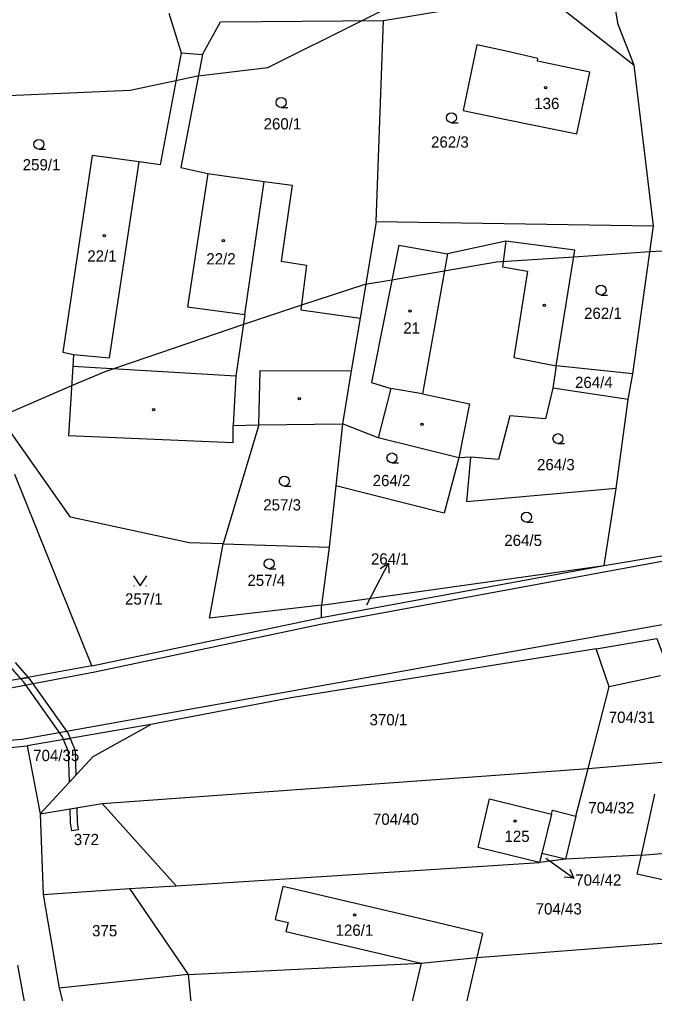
# Model space of a CAD drawing. Extents: x -747333 to -745433, y -1133152 to -1130600.
# Drawn here: x -746332.5 to -746236.7, y -1132365.2 to -1132218.2 of the extents above; entities that cross this region are included whole.
import ezdxf

# ---------------------------------------------------------------- set-up
doc = ezdxf.new("R2010")
doc.units = 0
for name, color, linetype in [('Vrstva 1', 7, 'Continuous'), ('Vrstva 16', 7, 'Continuous'), ('Vrstva 18', 7, 'Continuous'), ('Vrstva 19', 7, 'Continuous'), ('Vrstva 25', 7, 'Continuous'), ('Vrstva 3', 7, 'Continuous'), ('Vrstva 30', 7, 'Continuous'), ('Vrstva 37', 7, 'Continuous'), ('Vrstva 4', 7, 'Continuous'), ('Vrstva 52', 7, 'Continuous'), ('Vrstva 6', 7, 'Continuous')]:
    doc.layers.add(name, color=color, linetype=linetype)

msp = doc.modelspace()

# ---------------------------------------------------------------- linework, layer by layer
at = {"layer": 'Vrstva 1'}
msp.add_line((-746286.89, -1132306.6), (-746244.25, -1132300.62), dxfattribs=at)
for points in [[(-746242.13, -1132218.98), (-746247.56, -1132187.7)], [(-746277.54, -1132218.41), (-746261.41, -1132215.72)], [(-746309.97, -1132217.3), (-746308.1, -1132223.28)], [(-746250.79, -1132216.43), (-746239.72, -1132225.13)], [(-746304.89, -1132223.54), (-746302.15, -1132218.58)], [(-746302.15, -1132218.58), (-746277.54, -1132218.41)], [(-746278.68, -1132248.7), (-746277.54, -1132218.41)], [(-746239.72, -1132225.13), (-746242.13, -1132218.98)], [(-746308.1, -1132223.28), (-746311.26, -1132240.14)], [(-746308.1, -1132223.28), (-746304.89, -1132223.54)], [(-746263.45, -1132222.08), (-746265.54, -1132231.97)], [(-746259.05, -1132223), (-746263.45, -1132222.08)], [(-746254.26, -1132224.12), (-746259.05, -1132223)], [(-746304.89, -1132223.54), (-746308.13, -1132240.56)], [(-746254.34, -1132224.51), (-746254.26, -1132224.12)], [(-746246.42, -1132226.19), (-746254.34, -1132224.51)], [(-746248.37, -1132235.5), (-746246.42, -1132226.19)], [(-746236.8, -1132249.39), (-746239.72, -1132225.13)], [(-746265.54, -1132231.97), (-746259.04, -1132233.31)], [(-746259.04, -1132233.31), (-746248.37, -1132235.5)], [(-746321.52, -1132238.77), (-746325.97, -1132268.44)], [(-746314.42, -1132239.71), (-746321.52, -1132238.77)], [(-746311.26, -1132240.14), (-746314.42, -1132239.71)], [(-746308.13, -1132240.56), (-746304.05, -1132241.46)], [(-746304.05, -1132241.46), (-746307.11, -1132261.61)], [(-746304.05, -1132241.46), (-746295.57, -1132242.7)], [(-746295.57, -1132242.7), (-746291.36, -1132243.25)], [(-746291.36, -1132243.25), (-746293, -1132254.68)], [(-746278.68, -1132248.7), (-746281.1, -1132263.3)], [(-746278.68, -1132248.7), (-746236.8, -1132249.39)], [(-746239.94, -1132271.7), (-746236.8, -1132249.39)], [(-746275.26, -1132252.29), (-746279.36, -1132272.99)], [(-746275.26, -1132252.29), (-746267.9, -1132253.57)], [(-746259.09, -1132251.69), (-746267.9, -1132253.57)], [(-746248.66, -1132253.06), (-746259.09, -1132251.69)], [(-746251.48, -1132270.51), (-746248.66, -1132253.06)], [(-746293, -1132254.68), (-746289.16, -1132255.28)], [(-746289.16, -1132255.28), (-746290.01, -1132262.04)], [(-746307.11, -1132261.61), (-746298.48, -1132262.72)], [(-746298.48, -1132262.72), (-746299.84, -1132272.04)], [(-746290.01, -1132262.04), (-746281.1, -1132263.3)], [(-746281.1, -1132263.3), (-746282.42, -1132271.26)], [(-746325.97, -1132268.44), (-746324.34, -1132268.79)], [(-746324.34, -1132268.79), (-746324.45, -1132270.59)], [(-746324.45, -1132270.59), (-746325.11, -1132281.02)], [(-746282.42, -1132271.26), (-746283.73, -1132279.22)], [(-746251.48, -1132270.51), (-746252, -1132273.84)], [(-746239.94, -1132271.7), (-746251.48, -1132270.51)], [(-746240.62, -1132275.55), (-746239.94, -1132271.7)], [(-746299.84, -1132272.04), (-746300.23, -1132279.48)], [(-746279.36, -1132272.99), (-746276.45, -1132273.93)], [(-746276.45, -1132273.93), (-746278.34, -1132281.37)], [(-746252, -1132273.84), (-746253.11, -1132278.46)], [(-746240.62, -1132275.55), (-746252, -1132273.84)], [(-746242.47, -1132288.99), (-746240.62, -1132275.55)], [(-746258.5, -1132278.03), (-746260.21, -1132284.62)], [(-746253.11, -1132278.46), (-746258.5, -1132278.03)], [(-746324.77, -1132293.34), (-746334.69, -1132279.22)], [(-746296.38, -1132279.4), (-746301.77, -1132297.36)], [(-746300.23, -1132279.48), (-746296.38, -1132279.4)], [(-746300.23, -1132282.05), (-746300.23, -1132279.48)], [(-746296.38, -1132279.4), (-746283.73, -1132279.22)], [(-746283.73, -1132279.22), (-746284.76, -1132288.58)], [(-746278.34, -1132281.37), (-746283.73, -1132279.22)], [(-746325.11, -1132281.02), (-746300.23, -1132282.05)], [(-746266.19, -1132284.36), (-746278.34, -1132281.37)], [(-746266.19, -1132284.36), (-746268.42, -1132292.74)], [(-746264.4, -1132284.28), (-746266.19, -1132284.36)], [(-746265, -1132291.03), (-746264.4, -1132284.28)], [(-746260.21, -1132284.62), (-746264.4, -1132284.28)], [(-746321.59, -1132315.77), (-746333.21, -1132286.86)], [(-746284.76, -1132288.58), (-746285.78, -1132297.87)], [(-746268.42, -1132292.74), (-746284.76, -1132288.58)], [(-746242.47, -1132288.99), (-746265, -1132291.03)], [(-746244.25, -1132300.62), (-746242.47, -1132288.99)], [(-746306.9, -1132297.19), (-746324.77, -1132293.34)], [(-746301.77, -1132297.36), (-746306.9, -1132297.19)], [(-746303.82, -1132308.56), (-746301.77, -1132297.36)], [(-746301.77, -1132297.36), (-746285.78, -1132297.87)], [(-746285.78, -1132297.87), (-746286.89, -1132306.6)], [(-746244.25, -1132300.62), (-746234.67, -1132298.99)], [(-746286.89, -1132308.48), (-746244.25, -1132300.62)], [(-746286.89, -1132306.6), (-746303.82, -1132308.56)], [(-746286.89, -1132308.48), (-746286.89, -1132306.6)], [(-746321.59, -1132315.77), (-746286.89, -1132308.48)], [(-746245.46, -1132313.16), (-746236.32, -1132311.64)], [(-746245.46, -1132313.16), (-746291.48, -1132320.59)], [(-746243.49, -1132318.9), (-746245.46, -1132313.16)], [(-746321.59, -1132315.77), (-746338.75, -1132318.87)], [(-746246.67, -1132331.25), (-746243.49, -1132318.9)], [(-746291.48, -1132320.59), (-746312.67, -1132324.59)], [(-746312.67, -1132324.59), (-746331.35, -1132327.82)], [(-746338.47, -1132328.52), (-746331.35, -1132327.82)], [(-746331.35, -1132327.82), (-746329.35, -1132338.1)], [(-746246.67, -1132331.25), (-746235.51, -1132330.26)], [(-746248.52, -1132338.41), (-746246.67, -1132331.25)], [(-746263.26, -1132343.18), (-746261.58, -1132335.81)], [(-746261.58, -1132335.81), (-746252.22, -1132338.13)], [(-746238.64, -1132344.33), (-746236.59, -1132335.09)], [(-746252.22, -1132338.13), (-746252.07, -1132337.54)], [(-746252.07, -1132337.54), (-746248.52, -1132338.41)], [(-746329.35, -1132338.1), (-746328.92, -1132350.23)], [(-746248.52, -1132338.41), (-746250.11, -1132344.94)], [(-746238.64, -1132344.33), (-746207.53, -1132341.69)], [(-746254, -1132345.44), (-746263.26, -1132343.18)], [(-746253.67, -1132344.08), (-746254, -1132345.44)], [(-746250.11, -1132344.94), (-746253.67, -1132344.08)], [(-746238.64, -1132344.33), (-746250.11, -1132344.94)], [(-746239.28, -1132347.2), (-746238.64, -1132344.33)], [(-746203.77, -1132355.1), (-746239.28, -1132347.2)], [(-746292.74, -1132349.05), (-746293.9, -1132354.01)], [(-746290.8, -1132349.51), (-746292.74, -1132349.05)], [(-746270.39, -1132354.29), (-746290.8, -1132349.51)], [(-746328.92, -1132350.23), (-746326.5, -1132364.37)], [(-746293.9, -1132354.01), (-746291.96, -1132354.46)], [(-746291.96, -1132354.46), (-746292.28, -1132355.82)], [(-746262.61, -1132356.11), (-746270.39, -1132354.29)], [(-746292.28, -1132355.82), (-746271.87, -1132360.61)], [(-746262.61, -1132356.11), (-746263.46, -1132359.74)], [(-746271.87, -1132360.61), (-746263.46, -1132359.74)], [(-746263.46, -1132359.74), (-746266.76, -1132373.85)], [(-746329.31, -1132379.55), (-746332.76, -1132360.93)], [(-746271.87, -1132360.61), (-746275.09, -1132374.32)], [(-746326.5, -1132364.37), (-746323.35, -1132376.78)]]:
    msp.add_lwpolyline(points, dxfattribs=at)
at = {"layer": 'Vrstva 16'}
for p, q in [((-746278.084205, -1132301.065483), (-746276.823303, -1132300.251464)), ((-746249.434897, -1132346.423275), (-746248.809983, -1132347.787819))]:
    msp.add_line(p, q, dxfattribs=at)
for points in [[(-746278.65, -1132303.81), (-746276.823303, -1132300.251464), (-746276.749754, -1132301.750494)], [(-746280.07, -1132306.57), (-746278.65, -1132303.81)], [(-746253.08, -1132344.75), (-746252.07, -1132345.47)], [(-746252.07, -1132345.47), (-746248.809983, -1132347.787819), (-746250.304079, -1132347.645781)]]:
    msp.add_lwpolyline(points, dxfattribs=at)
at = {"layer": 'Vrstva 25'}
for p, q in [((-746293, -1132231.5), (-746292, -1132231.5)), ((-746267.3, -1132233.81), (-746266.3, -1132233.81)), ((-746329.56, -1132237.82), (-746328.56, -1132237.82)), ((-746244.73, -1132259.81), (-746243.73, -1132259.81)), ((-746251.23, -1132282.22), (-746250.23, -1132282.22)), ((-746276.28, -1132285.13), (-746275.28, -1132285.13)), ((-746292.53, -1132288.63), (-746291.53, -1132288.63)), ((-746255.98, -1132294.06), (-746254.98, -1132294.06)), ((-746294.8, -1132301.09), (-746293.8, -1132301.09)), ((-746315.21, -1132303.66), (-746315.11, -1132303.66)), ((-746313.41, -1132303.66), (-746313.31, -1132303.66))]:
    msp.add_line(p, q, dxfattribs=at)
msp.add_lwpolyline([(-746315.26, -1132302.16), (-746314.26, -1132303.66), (-746313.26, -1132302.16)], dxfattribs=at)
for centre, radius in [((-746253.1, -1132228.5), 0.174503), ((-746293, -1132230.75), 0.75), ((-746267.3, -1132233.06), 0.75), ((-746329.56, -1132237.07), 0.75), ((-746319.68, -1132250.83), 0.174503), ((-746301.73, -1132251.6), 0.174503), ((-746244.73, -1132259.06), 0.75), ((-746253.28, -1132261.35), 0.174503), ((-746273.55, -1132262.21), 0.174503), ((-746290.27, -1132275.46), 0.174503), ((-746312.24, -1132277.09), 0.174503), ((-746271.75, -1132279.32), 0.174503), ((-746251.23, -1132281.47), 0.75), ((-746276.28, -1132284.38), 0.75), ((-746292.53, -1132287.88), 0.75), ((-746255.98, -1132293.31), 0.75), ((-746294.8, -1132300.34), 0.75), ((-746257.69, -1132339.14), 0.174503), ((-746281.93, -1132353.34), 0.174503)]:
    msp.add_circle(centre, radius, dxfattribs=at)
at = {"layer": 'Vrstva 3'}
for points in [[(-746263.45, -1132222.08), (-746265.54, -1132231.97)], [(-746259.05, -1132223), (-746263.45, -1132222.08)], [(-746254.26, -1132224.12), (-746259.05, -1132223)], [(-746254.34, -1132224.51), (-746254.26, -1132224.12)], [(-746246.42, -1132226.19), (-746254.34, -1132224.51)], [(-746248.37, -1132235.5), (-746246.42, -1132226.19)], [(-746265.54, -1132231.97), (-746259.04, -1132233.31)], [(-746259.04, -1132233.31), (-746248.37, -1132235.5)], [(-746321.52, -1132238.77), (-746325.97, -1132268.44)], [(-746314.42, -1132239.71), (-746321.52, -1132238.77)], [(-746318.91, -1132269.3), (-746314.42, -1132239.71)], [(-746304.05, -1132241.46), (-746307.11, -1132261.61)], [(-746304.05, -1132241.46), (-746295.57, -1132242.7)], [(-746298.48, -1132262.72), (-746295.57, -1132242.7)], [(-746275.26, -1132252.29), (-746279.36, -1132272.99)], [(-746275.26, -1132252.29), (-746267.9, -1132253.57)], [(-746267.9, -1132253.57), (-746271.66, -1132274.7)], [(-746307.11, -1132261.61), (-746298.48, -1132262.72)], [(-746325.97, -1132268.44), (-746324.34, -1132268.79)], [(-746324.34, -1132268.79), (-746318.91, -1132269.3)], [(-746279.36, -1132272.99), (-746276.45, -1132273.93)], [(-746271.66, -1132274.7), (-746276.45, -1132273.93)], [(-746263.26, -1132343.18), (-746261.58, -1132335.81)], [(-746261.58, -1132335.81), (-746252.22, -1132338.13)], [(-746238.64, -1132344.33), (-746236.59, -1132335.09)], [(-746252.22, -1132338.13), (-746253.67, -1132344.08)], [(-746254, -1132345.44), (-746263.26, -1132343.18)], [(-746253.67, -1132344.08), (-746254, -1132345.44)], [(-746239.28, -1132347.2), (-746238.64, -1132344.33)], [(-746203.77, -1132355.1), (-746239.28, -1132347.2)], [(-746292.74, -1132349.05), (-746293.9, -1132354.01)], [(-746290.8, -1132349.51), (-746292.74, -1132349.05)], [(-746270.39, -1132354.29), (-746290.8, -1132349.51)], [(-746293.9, -1132354.01), (-746291.96, -1132354.46)], [(-746291.96, -1132354.46), (-746292.28, -1132355.82)], [(-746262.61, -1132356.11), (-746270.39, -1132354.29)], [(-746292.28, -1132355.82), (-746271.87, -1132360.61)], [(-746262.61, -1132356.11), (-746263.46, -1132359.74)], [(-746263.46, -1132359.74), (-746266.76, -1132373.85)], [(-746271.87, -1132360.61), (-746275.09, -1132374.32)]]:
    msp.add_lwpolyline(points, dxfattribs=at)
at = {"layer": 'Vrstva 30'}
msp.add_line((-746235.74, -1132317.28), (-746243.49, -1132318.9), dxfattribs=at)
for points in [[(-746243.49, -1132318.9), (-746245.46, -1132313.16), (-746236.32, -1132311.64), (-746234.16, -1132317.42)], [(-746333.12, -1132315.23), (-746331.16, -1132317.5)], [(-746332.3, -1132317.71), (-746333.8, -1132315.97)], [(-746331.16, -1132317.5), (-746332.3, -1132317.71)], [(-746332.3, -1132317.71), (-746331.16, -1132317.5)], [(-746331.85, -1132318.23), (-746332.3, -1132317.71)], [(-746326.02, -1132326.44), (-746331.85, -1132318.23)], [(-746331.16, -1132317.5), (-746331.07, -1132317.61)], [(-746331.07, -1132317.61), (-746325.14, -1132325.94)], [(-746325.14, -1132325.94), (-746324.83, -1132326.69)], [(-746325.84, -1132326.87), (-746326.02, -1132326.44)], [(-746325.84, -1132326.87), (-746324.83, -1132326.69)], [(-746324.83, -1132326.69), (-746325.84, -1132326.87)], [(-746325.09, -1132328.7), (-746325.84, -1132326.87)], [(-746324.83, -1132326.69), (-746324.09, -1132328.5)], [(-746324.96, -1132333.31), (-746325.09, -1132328.7)], [(-746324.09, -1132328.5), (-746323.99, -1132332.25)], [(-746323.99, -1132332.25), (-746324.96, -1132333.31)], [(-746324.85, -1132337.33), (-746323.85, -1132337.16)], [(-746324.79, -1132339.42), (-746324.85, -1132337.33)], [(-746323.85, -1132337.16), (-746323.79, -1132339.3)], [(-746323.79, -1132339.3), (-746323.61, -1132340.49)], [(-746324.6, -1132340.64), (-746324.79, -1132339.42)], [(-746323.61, -1132340.49), (-746324.6, -1132340.64)]]:
    msp.add_lwpolyline(points, dxfattribs=at)
at = {"layer": 'Vrstva 37'}
for centre in [(-746253.1, -1132228.5), (-746319.68, -1132250.83), (-746301.73, -1132251.6), (-746273.55, -1132262.21), (-746257.69, -1132339.14)]:
    msp.add_circle(centre, 0.174503, dxfattribs=at)
at = {"layer": 'Vrstva 4'}
for points in [[(-746318.91, -1132269.3), (-746314.42, -1132239.71)], [(-746298.48, -1132262.72), (-746295.57, -1132242.7)], [(-746259.09, -1132251.69), (-746259.61, -1132255.54)], [(-746267.9, -1132253.57), (-746271.66, -1132274.7)], [(-746259.61, -1132255.54), (-746255.84, -1132256.22)], [(-746255.84, -1132256.22), (-746257.9, -1132269.22)], [(-746324.34, -1132268.79), (-746318.91, -1132269.3)], [(-746257.9, -1132269.22), (-746251.48, -1132270.51)], [(-746299.84, -1132272.04), (-746324.45, -1132270.59)], [(-746296.38, -1132279.4), (-746296.17, -1132271.19)], [(-746296.17, -1132271.19), (-746282.42, -1132271.26)], [(-746271.66, -1132274.7), (-746276.45, -1132273.93)], [(-746271.66, -1132274.7), (-746264.57, -1132276.24)], [(-746264.57, -1132276.24), (-746266.19, -1132284.36)], [(-746193.54, -1132292.28), (-746287.05, -1132309.52)], [(-746332.14, -1132326.83), (-746231.85, -1132308.88)], [(-746287.05, -1132309.52), (-746321.12, -1132316.7)], [(-746321.12, -1132316.7), (-746338.63, -1132320.01)], [(-746395.58, -1132331.79), (-746332.14, -1132326.83)], [(-746252.22, -1132338.13), (-746253.67, -1132344.08)]]:
    msp.add_lwpolyline(points, dxfattribs=at)
at = {"layer": 'Vrstva 52'}
for points in [[(-746475.76, -1132213.59), (-746445.5, -1132221.62), (-746443.65, -1132221.91), (-746428.29, -1132224.24), (-746409.37, -1132227.12), (-746409.22, -1132227.11), (-746405.56, -1132226.75), (-746401.18, -1132227.01), (-746379.85, -1132228.29), (-746365.68, -1132229.14), (-746363.88, -1132229.25), (-746356.86, -1132229.55), (-746344.79, -1132230.07), (-746343.44, -1132230.12), (-746315.81, -1132228.88), (-746308.88, -1132227.43), (-746305.62, -1132226.75), (-746305.5, -1132226.74), (-746295, -1132225.5), (-746280.9, -1132218.43), (-746266.06, -1132211)], [(-746234.56, -1132253.13), (-746237.35, -1132253.31), (-746248.83, -1132254.09), (-746260.5, -1132254.87), (-746276.3, -1132257.54), (-746280.26, -1132258.21), (-746280.5, -1132258.25), (-746289.92, -1132261.35), (-746298.38, -1132264.13), (-746298.7, -1132264.24), (-746319.63, -1132271.37), (-746324.64, -1132273.53), (-746334.94, -1132277.97), (-746343.44, -1132281.63), (-746345.78, -1132282.37), (-746359.29, -1132286.66), (-746369, -1132289.75), (-746372.42, -1132290.61), (-746372.39, -1132291.44), (-746372.73, -1132290.68), (-746376.91, -1132291.73), (-746384.67, -1132293.68), (-746405.94, -1132299)]]:
    msp.add_lwpolyline(points, dxfattribs=at)
at = {"layer": 'Vrstva 6'}
for points in [[(-746321.38, -1132329.41), (-746312.67, -1132324.59)], [(-746329.35, -1132338.1), (-746321.38, -1132329.41)], [(-746320.03, -1132336.5), (-746246.67, -1132331.25)], [(-746329.35, -1132338.1), (-746320.03, -1132336.5)], [(-746308.82, -1132348.93), (-746320.03, -1132336.5)], [(-746250.11, -1132344.94), (-746254, -1132345.44)], [(-746308.82, -1132348.93), (-746254, -1132345.44)], [(-746328.92, -1132350.23), (-746315.89, -1132349.36)], [(-746315.89, -1132349.36), (-746308.82, -1132348.93)], [(-746315.89, -1132349.36), (-746307.02, -1132362.33)], [(-746263.46, -1132359.74), (-746203.77, -1132355.1)], [(-746307.02, -1132362.33), (-746271.87, -1132360.61)], [(-746307.02, -1132362.33), (-746326.5, -1132364.37)], [(-746307.02, -1132362.33), (-746305.8, -1132375.28)]]:
    msp.add_lwpolyline(points, dxfattribs=at)

# ---------------------------------------------------------------- texts
at = {"layer": 'Vrstva 16'}
for s, p in [('264/1', (-746279.451385, -1132300.47)), ('704/42', (-746248.62, -1132348.91))]:
    msp.add_text(s, height=1.7, dxfattribs=at).set_placement(p)
at = {"layer": 'Vrstva 18'}
for s, height, p in [('260/1', 1.7, (-746295.65, -1132234.83)), ('262/3', 1.7, (-746270.38, -1132237.57)), ('259/1', 1.7, (-746332, -1132241)), ('262/1', 1.7, (-746247.29, -1132263.41)), ('264/4', 1.7, (-746248.66, -1132273.84)), ('264/3', 1.7, (-746254.39, -1132286.24)), ('264/2', 1.7, (-746279.19, -1132288.64)), ('257/3', 1.7, (-746295.7, -1132292.31)), ('264/5', 1.7, (-746259.33, -1132297.66)), ('257/4', 1.7, (-746298.09, -1132303.69)), ('257/1', 1.7, (-746316.56, -1132306.51)), ('264/1', 0.1, (-746280.243611, -1132306.57)), ('370/1', 1.7, (-746279.66, -1132324.73)), ('704/31', 1.7, (-746243.568193, -1132324.36)), ('704/35', 1.7, (-746330.42, -1132330.12)), ('704/32', 1.7, (-746246.640929, -1132338.01)), ('704/40', 1.7, (-746279.15, -1132339.73)), ('372', 1.7, (-746324.29, -1132342.8)), ('704/42', 0.1, (-746253.08, -1132344.75)), ('704/43', 1.7, (-746254.59, -1132353.26)), ('375', 1.7, (-746321.53, -1132356.56))]:
    msp.add_text(s, height=height, dxfattribs=at).set_placement(p)
at = {"layer": 'Vrstva 19'}
for s, p in [('136', (-746254.81, -1132231.75)), ('22/1', (-746322.25, -1132254.76)), ('22/2', (-746304.29, -1132255.19)), ('21', (-746274.57, -1132265.63)), ('125', (-746259.3, -1132342.31)), ('126/1', (-746284.79, -1132356.48))]:
    msp.add_text(s, height=1.7, dxfattribs=at).set_placement(p)

doc.saveas('drawing.dxf')
